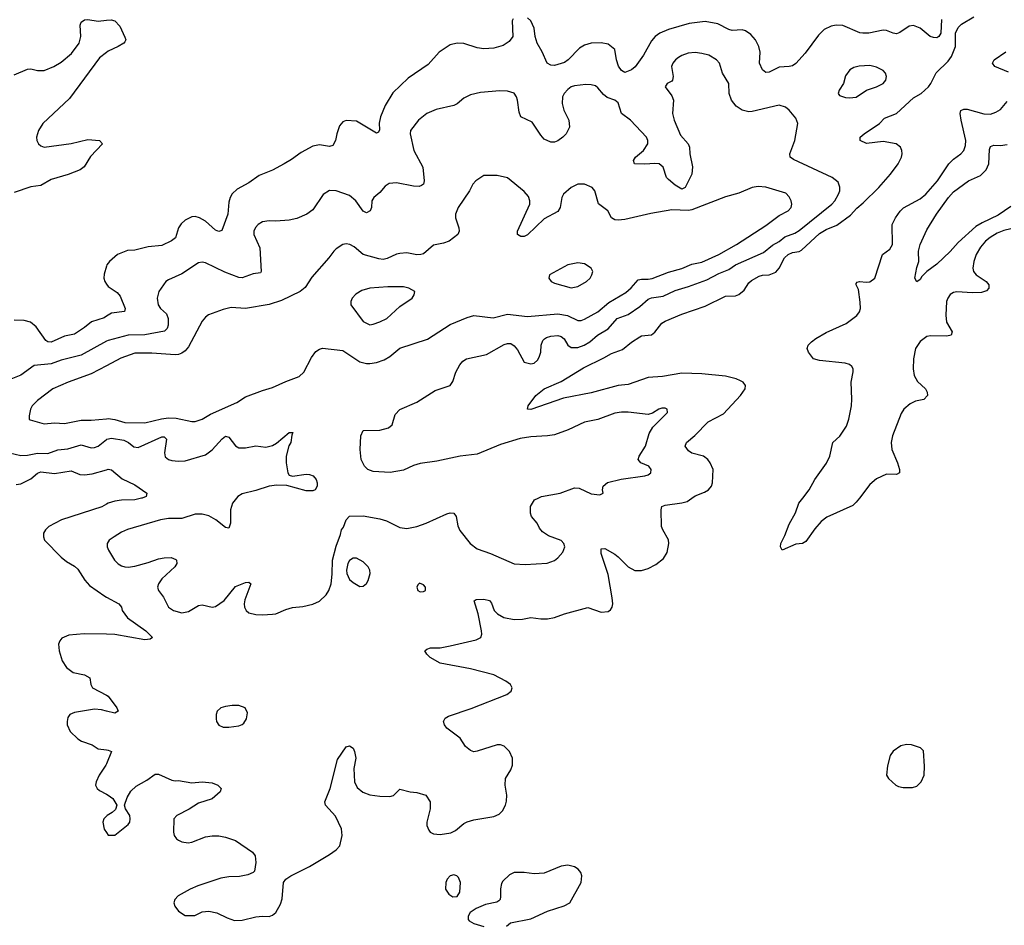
# Model space of a CAD drawing. Header units: inches. Extents: x 1449094 to 1618372, y 389908 to 534307.
# Tile 478 of 494: x 1599483 to 1605352, y 507455 to 512849. Entities that reach past the tile are written whole.
import ezdxf

# ---------------------------------------------------------------- set-up
doc = ezdxf.new("R2010")
doc.units = ezdxf.units.IN
doc.header["$MEASUREMENT"] = 0
for name, color, linetype in [('B5590', 7, 'Continuous'), ('B5591', 7, 'Continuous'), ('B6500', 7, 'Continuous'), ('B6501', 7, 'Continuous')]:
    doc.layers.add(name, color=color, linetype=linetype)

msp = doc.modelspace()

# ---------------------------------------------------------------- linework, layer by layer
at = {"layer": 'B5590', "color": 5, "elevation": 520}
for points in [[(1600000, 509963.3), (1599971.9, 509948.1), (1599732.4, 509870), (1599657.6, 509830), (1599637, 509810), (1599626, 509790), (1599624.2, 509770), (1599632, 509750), (1599730, 509647.6), (1599761.8, 509621.8), (1599810, 509594.7), (1599830, 509576.5), (1599870.9, 509510.9), (1599899.1, 509479.1), (1599990, 509414.9), (1600000, 509409.6)], [(1600000, 509189), (1599868.3, 509191.8), (1599776.2, 509183.8), (1599734.1, 509165.9), (1599721.6, 509150), (1599715.3, 509130), (1599718, 509090), (1599736.5, 509030), (1599761.3, 508990), (1599801.8, 508961.8), (1599870, 508946.3), (1599902, 508930), (1599906.4, 508890), (1599917.3, 508870), (1600000, 508825.8)], [(1600000, 508731.2), (1599970, 508738.2), (1599930, 508741.8), (1599810, 508723.5), (1599783, 508710), (1599770, 508692.7), (1599765.3, 508670), (1599767, 508650), (1599783.7, 508610), (1599830, 508565.3), (1599852.6, 508552.6), (1599914.8, 508530), (1599950, 508506.8), (1600000, 508500.1)], [(1600000, 508416.3), (1599997.3, 508410), (1599956.3, 508350), (1599938.8, 508310), (1599936, 508290), (1599944.7, 508270), (1599958, 508258), (1600000, 508236)], [(1600000, 508105.3), (1599984.7, 508090), (1599978, 508070), (1599987.1, 508027.1), (1600000, 508007.3)]]:
    msp.add_lwpolyline(points, dxfattribs=at)
at = {"layer": 'B5591', "color": 5}
for points, elevation in [([(1599450, 512520.2), (1599530, 512553.8), (1599550, 512556.9), (1599590, 512546), (1599630, 512546.8), (1599686, 512570), (1599730, 512596.5), (1599792.9, 512647.1), (1599837.2, 512710), (1599847.4, 512750), (1599844, 512816), (1599850, 512834), (1599870, 512848.2), (1599890, 512850.4), (1599950, 512840.3), (1600000, 512845.5)], 480), ([(1600000, 512654.4), (1599958.7, 512621.3), (1599780.1, 512379.9), (1599622, 512230), (1599596.2, 512190), (1599584.4, 512150), (1599586.3, 512130), (1599595.3, 512110), (1599610, 512097.4), (1599630, 512090.2), (1599790, 512112.2), (1599890, 512135.6), (1599958, 512130), (1599977.3, 512110), (1599905.4, 512034.6), (1599866.8, 511973.2), (1599844.6, 511955.4), (1599773.1, 511926.9), (1599670, 511897.9), (1599610, 511862), (1599550, 511853.6), (1599450, 511819.5)], 480), ([(1600000, 511380.9), (1599986.4, 511333.6), (1599984.9, 511310), (1599990.4, 511290), (1600000, 511274.9)], 520), ([(1600000, 511082.5), (1599986.3, 511073.7), (1599910.6, 511049.4), (1599870, 511015.9), (1599810, 510976.5), (1599750, 510964), (1599670, 510929), (1599650, 510929.8), (1599639.4, 510939.4), (1599580.8, 511020.8), (1599548.2, 511048.2), (1599510, 511057.4), (1599450, 511060.4)], 520), ([(1600000, 510933.7), (1599849.1, 510850.9), (1599730, 510822), (1599670, 510799.1), (1599570, 510788.9), (1599490, 510732.3), (1599390, 510692.6)], 540), ([(1600000, 510788.4), (1599910, 510740.6), (1599773, 510690), (1599681.6, 510650), (1599590, 510580.4), (1599558, 510550), (1599546.7, 510530), (1599539.3, 510490), (1599539.1, 510470), (1599545.1, 510465.1), (1599630, 510441.5), (1599690, 510448.1), (1599750, 510444.9), (1599850, 510464.1), (1599910, 510463.2), (1600000, 510472.7)], 560), ([(1599423, 510270), (1599490, 510253.7), (1599530, 510254.7), (1599590, 510268.4), (1599650, 510264.5), (1599710, 510286.8), (1599770, 510292.7), (1599850, 510316.1), (1599910, 510299.3), (1599930, 510301.1), (1599950, 510309.3), (1600000, 510348.4)], 540), ([(1599461.7, 510081.7), (1599490, 510085.1), (1599550, 510114.5), (1599590, 510147.8), (1599610, 510156.8), (1599690, 510146.9), (1599790, 510162.3), (1599841.3, 510141.3), (1599870, 510138.1), (1599915.8, 510144.3), (1600000, 510169.1)], 520)]:
    msp.add_lwpolyline(points, dxfattribs=dict(at, elevation=elevation))
at = {"layer": 'B6500', "color": 5}
for points, elevation in [([(1600000, 508007.3), (1600010, 507992), (1600050, 507992), (1600130, 508056), (1600139.3, 508070), (1600142.7, 508090), (1600139.3, 508110), (1600114, 508150), (1600108, 508170), (1600124.1, 508215.9), (1600145.6, 508254.4), (1600176.6, 508283.4), (1600241, 508319), (1600290, 508354.8), (1600310, 508354.8), (1600390, 508320.7), (1600410, 508316.3), (1600430, 508318), (1600510, 508303.8), (1600570, 508310.5), (1600630, 508304.9), (1600664.7, 508290), (1600684.7, 508270), (1600678, 508250), (1600630, 508209.2), (1600550, 508182.7), (1600493.5, 508146.5), (1600420.7, 508110), (1600402, 508090), (1600400.4, 508010), (1600403.8, 507990), (1600417.3, 507970), (1600430, 507961.6), (1600450, 507952.7), (1600487.1, 507947.1), (1600510, 507950.4), (1600590, 507982), (1600630, 507988.5), (1600670, 507988.4), (1600710, 507980.5), (1600770, 507960.5), (1600871.3, 507890), (1600886, 507870), (1600891.3, 507830), (1600882, 507778), (1600874, 507770), (1600843.4, 507756.6), (1600793.1, 507746.9), (1600730, 507744.7), (1600683, 507737), (1600546, 507690), (1600498.8, 507670), (1600427.3, 507630), (1600407.3, 507610), (1600402, 507590), (1600407.7, 507570), (1600430, 507538.8), (1600470, 507513.4), (1600526.8, 507513.2), (1600570, 507535.5), (1600610, 507540.4), (1600658, 507530), (1600719.2, 507499.2), (1600763.9, 507483.9), (1600810, 507486.7), (1600890, 507504.9), (1600930.6, 507510.6), (1600970, 507507.7), (1600990, 507514.8), (1601010, 507531), (1601038, 507582), (1601047.2, 507612.8), (1601056, 507710), (1601068.7, 507730), (1601099, 507750), (1601210, 507805.3), (1601330, 507876.9), (1601370, 507904.2), (1601390.6, 507929.4), (1601405.5, 507990), (1601402.3, 508030), (1601365.8, 508105.8), (1601305.1, 508170), (1601301.6, 508190), (1601334.3, 508270), (1601377.5, 508442.5), (1601430, 508518), (1601450, 508524.7), (1601470, 508510.8), (1601479.1, 508490), (1601486, 508450), (1601474.4, 508390), (1601478.4, 508310), (1601495.6, 508275.6), (1601528.5, 508248.5), (1601570, 508233.4), (1601630, 508224), (1601690, 508222.8), (1601711.9, 508228.1), (1601750, 508266), (1601810, 508250.5), (1601850, 508247.3), (1601904.7, 508230), (1601930.8, 508190), (1601930.7, 508150), (1601910.6, 508070), (1601910.7, 508050), (1601921.6, 508021.6), (1601930.5, 508010.5), (1601950, 508000.7), (1601990, 507996.3), (1602053.4, 508006.6), (1602080.7, 508019.3), (1602130, 508061), (1602150, 508071), (1602190, 508082.8), (1602310, 508102.8), (1602342, 508118), (1602362, 508138), (1602379, 508170), (1602385.2, 508194.8), (1602386, 508230), (1602377.2, 508290), (1602379, 508330), (1602410, 508382), (1602421.2, 508410), (1602420.9, 508450), (1602403.7, 508490), (1602370, 508521.6), (1602348.9, 508531.1), (1602329.1, 508530.9), (1602210, 508492.3), (1602190, 508489.4), (1602170, 508496), (1602141.3, 508521.3), (1602109.2, 508570), (1602029.4, 508630), (1602015.1, 508650), (1602009.3, 508670), (1602019, 508690), (1602038.7, 508701.3), (1602174.3, 508745.7), (1602386, 508830), (1602412.3, 508850), (1602419.5, 508870), (1602409.5, 508890), (1602381.6, 508910), (1602310, 508946.8), (1602170, 508982.2), (1601990, 509015.8), (1601929.2, 509050), (1601909.2, 509070), (1601899, 509090), (1601910, 509101), (1601932.1, 509107.9), (1601990, 509108.7), (1602050, 509119), (1602204.9, 509155.1), (1602232.7, 509170), (1602238.7, 509190), (1602236.4, 509210), (1602216.4, 509310), (1602192.7, 509387.3), (1602204.2, 509395.8), (1602250, 509397.4), (1602282.8, 509390), (1602294.9, 509374.9), (1602310.4, 509330), (1602330.4, 509310), (1602369.4, 509289.4), (1602430, 509277.2), (1602480.9, 509279.1), (1602530, 509288.8), (1602590, 509280.3), (1602630, 509281.1), (1602670, 509288.9), (1602730, 509310.3), (1602870, 509347.7), (1602950, 509320.5), (1602990, 509324.9), (1603005.1, 509334.9), (1603014.5, 509350), (1603018.4, 509370), (1603015.1, 509404.9), (1602990, 509544), (1602948.7, 509670), (1602950, 509697.3), (1602970, 509698.7), (1603030, 509666.5), (1603050.8, 509650.8), (1603109.6, 509589.6), (1603150, 509569.3), (1603190, 509568.4), (1603230, 509580.7), (1603275.1, 509604.9), (1603320.6, 509639.4), (1603343.5, 509676.5), (1603353.2, 509730), (1603350, 509751.8), (1603315.8, 509810), (1603309.7, 509830), (1603307.1, 509930), (1603311, 509949), (1603330, 509958.2), (1603429.3, 509970.7), (1603460.9, 509979.1), (1603490.5, 510000)], 520), ([(1600213.4, 510000), (1600210, 509998.5), (1600169.1, 509989.1), (1600090, 509987.3), (1600050, 509981.5), (1600010.8, 509969.2), (1600000, 509963.3)], 520), ([(1600775.8, 510000), (1600752.4, 509970), (1600740.2, 509930), (1600740.4, 509850), (1600730, 509821.2), (1600710, 509824.5), (1600651.6, 509870), (1600610, 509894), (1600570, 509904.8), (1600530, 509904.2), (1600450, 509879.3), (1600370, 509877.7), (1600322.8, 509870), (1600126.5, 509813.5), (1600090, 509797.6), (1600046.4, 509770), (1600017.1, 509750), (1600003.8, 509730), (1600003.8, 509710), (1600012.4, 509690), (1600048.8, 509630), (1600070, 509608.9), (1600090, 509596), (1600110, 509590.3), (1600130, 509588), (1600170, 509593.6), (1600250, 509615.4), (1600310, 509637.4), (1600343.9, 509643.9), (1600386.5, 509646.5), (1600414.3, 509634.3), (1600418.4, 509630), (1600419.5, 509610), (1600407.2, 509590), (1600330, 509519.1), (1600310.3, 509490), (1600305.5, 509470), (1600310.4, 509450), (1600341.3, 509410), (1600370.3, 509350.3), (1600399.1, 509330), (1600450, 509316.9), (1600490, 509324.9), (1600550, 509361.1), (1600570, 509363.7), (1600630, 509350.3), (1600650, 509354.9), (1600701.3, 509390), (1600770, 509472.4), (1600830, 509498), (1600850, 509498.8), (1600861, 509490), (1600825.2, 509394.8), (1600821.5, 509370), (1600823.6, 509350), (1600832.4, 509330), (1600850, 509316.5), (1600890, 509306.5), (1600930, 509304.2), (1600990, 509308.2), (1601010, 509310.4), (1601070, 509336.3), (1601110, 509347.3), (1601170, 509354), (1601230, 509367.3), (1601270, 509386), (1601310, 509423), (1601325.4, 509450), (1601339.1, 509490), (1601346.2, 509546.2), (1601347.3, 509630), (1601370, 509714), (1601396.4, 509783.6), (1601402, 509810), (1601414, 509826), (1601428.7, 509870), (1601450, 509891.3), (1601530, 509894.9), (1601630, 509875.8), (1601670, 509864.4), (1601750, 509825.3), (1601790, 509818.9), (1601850, 509831.6), (1601906, 509850), (1602030, 509907), (1602050, 509912), (1602070, 509910.4), (1602085.5, 509890), (1602095.6, 509835.6), (1602107.1, 509807.1), (1602168.7, 509730), (1602210, 509697.1), (1602290, 509669.2), (1602430, 509608.7), (1602495.2, 509604.8), (1602627.5, 509612.5), (1602670, 509628.9), (1602690, 509644.2), (1602721.4, 509678.6), (1602732.9, 509710), (1602727.4, 509730), (1602710, 509747.4), (1602635.3, 509775.3), (1602598.8, 509798.8), (1602580.6, 509820.6), (1602567, 509850), (1602534, 509890), (1602527.1, 509910), (1602528.5, 509950), (1602551, 509989), (1602573.1, 510000)], 540), ([(1604488.7, 510000), (1604470, 509975.1), (1604450, 509955.4), (1604294.6, 509885.4), (1604260.3, 509859.7), (1604222.4, 509817.6), (1604170, 509740.9), (1604150, 509729.6), (1604110, 509726), (1604028, 509690), (1604019, 509710), (1604019.3, 509730), (1604043.9, 509776.1), (1604070, 509843.8), (1604108.2, 509911.8), (1604127.8, 509970), (1604151, 510000)], 480), ([(1600000, 509409.6), (1600074.8, 509370), (1600090, 509351), (1600094.9, 509330), (1600126.3, 509286.3), (1600234.4, 509210), (1600274, 509170), (1600260.5, 509159.5), (1600230, 509155.8), (1600050, 509187.9), (1600000, 509189)], 520), ([(1600000, 508825.8), (1600010, 508820.5), (1600062, 508750), (1600070.8, 508730), (1600050, 508719.5), (1600000, 508731.2)], 520), ([(1600000, 508500.1), (1600010, 508498.8), (1600031, 508490), (1600000, 508416.3)], 520), ([(1600000, 508236), (1600010.5, 508230.5), (1600038, 508210), (1600062, 508170), (1600054.4, 508145.6), (1600033.7, 508126.3), (1600004.7, 508110), (1600000, 508105.3)], 520), ([(1602384, 507450), (1602409.5, 507470.5), (1602530, 507494.4), (1602630, 507540.5), (1602729.5, 507570.5), (1602762, 507590), (1602829.6, 507710.4), (1602833.6, 507750), (1602827, 507770), (1602812, 507790), (1602790, 507804.5), (1602750, 507814.5), (1602710, 507807), (1602610, 507766), (1602550, 507761.2), (1602489.3, 507769.3), (1602430.7, 507769.3), (1602403.4, 507756.6), (1602362.4, 507717.6), (1602354.9, 507705.1), (1602348.3, 507671.7), (1602350, 507626), (1602347.3, 507610), (1602339.5, 507600.5), (1602326.4, 507593.6), (1602260, 507580), (1602204.2, 507555.8), (1602168, 507532), (1602155.8, 507510), (1602155.5, 507490), (1602161.7, 507481.7), (1602190, 507466.8), (1602250, 507447.3)], 520)]:
    msp.add_lwpolyline(points, dxfattribs=dict(at, elevation=elevation))
for points, elevation in [([(1601490, 509642), (1601470, 509642), (1601450, 509628.7), (1601438.8, 509610), (1601430.6, 509570), (1601433, 509550), (1601450, 509514.8), (1601470, 509496.3), (1601510, 509474), (1601530, 509474.8), (1601550, 509491), (1601559.5, 509510), (1601571.6, 509550), (1601569.4, 509570), (1601560.9, 509590), (1601530, 509621.2)], 540), ([(1601866.8, 509493.2), (1601856, 509484), (1601851, 509470), (1601856, 509450), (1601870, 509440.7), (1601890, 509442.8), (1601902, 509450), (1601901.2, 509470), (1601890, 509484)], 540), ([(1600750, 508765.2), (1600710, 508759.3), (1600682, 508750), (1600661, 508730), (1600654.8, 508710), (1600655.3, 508684.7), (1600657.3, 508670), (1600670, 508647.3), (1600695.9, 508635.9), (1600730, 508635.5), (1600790, 508644), (1600809.4, 508650.6), (1600820.2, 508659.8), (1600835.5, 508684.5), (1600840.2, 508720.2), (1600828, 508750), (1600790, 508764)], 540), ([(1604768.5, 508531.5), (1604734.9, 508525.1), (1604690, 508492.7), (1604672.5, 508467.5), (1604655.2, 508404.8), (1604650.7, 508350), (1604661, 508330), (1604706, 508290), (1604722, 508282), (1604750, 508275.5), (1604804.1, 508275.9), (1604830, 508284.9), (1604856, 508310), (1604874.5, 508350), (1604875.9, 508404.1), (1604870, 508495.3), (1604853.1, 508513.1), (1604798, 508530)], 520), ([(1602070, 507756.4), (1602050, 507749.7), (1602030.3, 507730), (1602022.6, 507710), (1602020.7, 507670), (1602041.1, 507641.1), (1602065.7, 507625.7), (1602090, 507627.7), (1602106.6, 507653.4), (1602109.8, 507710), (1602099.2, 507739.2), (1602089.8, 507749.8)], 520)]:
    msp.add_lwpolyline(points, close=True, dxfattribs=dict(at, elevation=elevation))
at = {"layer": 'B6501', "color": 5}
for points, elevation in [([(1602425.4, 512854.6), (1602418, 512842), (1602422, 512750), (1602400.9, 512719.1), (1602364.4, 512695.6), (1602310, 512679.7), (1602250, 512675.8), (1602210, 512681.3), (1602130, 512707.3), (1602090, 512709.6), (1602050, 512699.5), (1601983.4, 512656.6), (1601917.2, 512582.8), (1601798.9, 512501.1), (1601706.9, 512413.1), (1601661.5, 512338.5), (1601633.8, 512270), (1601626.3, 512233.7), (1601627.8, 512192.3), (1601621.1, 512178.9), (1601610, 512172.6), (1601490, 512245.8), (1601430, 512249.7), (1601410, 512240.5), (1601390, 512218), (1601373.1, 512170), (1601366.3, 512130), (1601350, 512099.6), (1601330, 512093.5), (1601270, 512104.1), (1601230, 512095.6), (1601161.5, 512058.5), (1601104.2, 512015.8), (1601060.4, 511990), (1600990, 511952.9), (1600910, 511921), (1600850, 511877.2), (1600780.3, 511839.7), (1600750, 511811.1), (1600737.2, 511790), (1600730, 511762), (1600723.7, 511690), (1600687.3, 511592.7), (1600670, 511588.6), (1600650, 511596.4), (1600590, 511648.9), (1600555.1, 511670), (1600530, 511676.5), (1600510, 511675.1), (1600470, 511656), (1600446.3, 511633.7), (1600430, 511609.5), (1600412.8, 511550), (1600388.7, 511531.3), (1600330, 511504.5), (1600250, 511496), (1600170, 511477.4), (1600125.5, 511474.5), (1600067.2, 511450), (1600018, 511410), (1600002.6, 511390), (1600000, 511380.9)], 520), ([(1600000, 512845.5), (1600028.4, 512848.4), (1600050, 512843), (1600079.5, 512810), (1600110, 512746), (1600115.3, 512730), (1600110, 512717.2), (1600104.9, 512710), (1600070.6, 512690), (1600010, 512662.4), (1600000, 512654.4)], 480), ([(1603490.5, 510000), (1603510, 510013.8), (1603564.7, 510035.3), (1603589.5, 510050), (1603607.3, 510070), (1603613, 510090), (1603616.2, 510170), (1603599.6, 510210), (1603585.6, 510230), (1603559.5, 510250), (1603490, 510268), (1603470, 510282.3), (1603449.7, 510310), (1603458.3, 510330), (1603508.2, 510371.8), (1603586.4, 510453.6), (1603677.7, 510502.3), (1603780.4, 510610), (1603806.6, 510650), (1603809.6, 510670), (1603795.6, 510690), (1603778.8, 510698.8), (1603754, 510710), (1603690, 510726.1), (1603550, 510739.7), (1603430, 510744), (1603315.7, 510724.3), (1603230, 510717.8), (1603110, 510676.8), (1603050, 510671.2), (1602890, 510627.5), (1602724.3, 510595.7), (1602530, 510528.2), (1602509.2, 510530), (1602513.2, 510550), (1602559.5, 510610), (1602609.6, 510650), (1602710, 510694.4), (1602843.7, 510776.3), (1602965.2, 510834.8), (1603010, 510862), (1603075.3, 510884.7), (1603130, 510929.1), (1603179.7, 510960.3), (1603190, 510965.4), (1603250, 510972.4), (1603270, 510989), (1603310, 511040.9), (1603330, 511053.6), (1603430, 511095.9), (1603570, 511142.2), (1603690, 511203.2), (1603750, 511205.5), (1603770, 511212.6), (1603801.4, 511238.6), (1603830, 511281.7), (1603844.3, 511295.7), (1603890, 511321.8), (1603910, 511328.4), (1603950, 511329.3), (1603990, 511346.2), (1604010.9, 511369.1), (1604041.5, 511430), (1604064.5, 511450), (1604090, 511462), (1604130, 511468.4), (1604143.6, 511476.4), (1604250, 511576.4), (1604290, 511599.8), (1604354.1, 511625.9), (1604435.9, 511684.1), (1604472.4, 511727.6), (1604510, 511757.8), (1604603.2, 511850), (1604674.5, 511930), (1604719.7, 511990), (1604738.3, 512030), (1604742.6, 512050), (1604741.1, 512070), (1604733, 512090), (1604706.6, 512110), (1604630, 512123), (1604530, 512112.8), (1604492.8, 512130), (1604493.7, 512150), (1604516, 512170), (1604607.8, 512230), (1604638.2, 512261.8), (1604710, 512290.2), (1604810, 512383.5), (1604856.2, 512410), (1604899.4, 512450), (1604915, 512470), (1604946.7, 512533.3), (1605017, 512603), (1605038, 512630), (1605061.7, 512690), (1605061.6, 512770), (1605076.9, 512803.1), (1605096.4, 512823.6), (1605170, 512866)], 520), ([(1604978, 512850), (1604973, 512770), (1604962.8, 512750), (1604950, 512742), (1604930, 512742.4), (1604910, 512749.7), (1604850, 512798.9), (1604810, 512814.5), (1604785.5, 512810), (1604730, 512772.8), (1604710, 512765.7), (1604690, 512768.3), (1604650, 512784.2), (1604630, 512786), (1604544.7, 512770), (1604508.9, 512768.9), (1604490, 512772), (1604390, 512814.2), (1604350, 512817.1), (1604319.1, 512810), (1604278.7, 512790), (1604243.6, 512756.4), (1604165.8, 512650), (1604110, 512587.7), (1604090, 512574.8), (1604070, 512569.8), (1604010, 512566), (1603950, 512536), (1603930, 512535.1), (1603910, 512551.3), (1603893.6, 512590), (1603896.3, 512656.3), (1603889.8, 512690), (1603870, 512729.6), (1603842, 512762), (1603810, 512782.6), (1603790, 512788.3), (1603730, 512784.7), (1603710, 512790.9), (1603645.4, 512825.4), (1603570, 512838.4), (1603473.4, 512826.6), (1603350, 512791.6), (1603299.5, 512770), (1603271.4, 512748.6), (1603250, 512723.5), (1603201.1, 512638.9), (1603150.9, 512569.1), (1603130, 512550.6), (1603090, 512534.9), (1603070, 512546), (1603053, 512573), (1603041.1, 512610), (1603030, 512672.3), (1602990, 512704), (1602950, 512711.8), (1602890, 512709.7), (1602850, 512698.3), (1602820.7, 512679.3), (1602753.4, 512610), (1602730, 512594.3), (1602670, 512575.6), (1602650, 512578.4), (1602627.3, 512590), (1602598.2, 512658.2), (1602567.6, 512710), (1602555.6, 512750), (1602550, 512798), (1602530, 512842), (1602510, 512861.2)], 520), ([(1602573.1, 510000), (1602593.2, 510010), (1602704, 510030), (1602790, 510061.1), (1602818.5, 510058.5), (1602890, 510025.3), (1602941.2, 510018.8), (1602962, 510030), (1602957.2, 510050), (1602960.9, 510070), (1602987.8, 510092.2), (1603068.2, 510111.8), (1603210, 510132.6), (1603230, 510138.5), (1603245.3, 510150), (1603247.6, 510170), (1603232.8, 510190), (1603186, 510210), (1603169.5, 510230), (1603175.6, 510250), (1603213.3, 510310), (1603236.2, 510383.8), (1603257.1, 510422.9), (1603344, 510510), (1603342, 510530), (1603330, 510536), (1603310, 510536), (1603292, 510530), (1603254.2, 510505.8), (1603230, 510498.4), (1603110, 510512.3), (1603070, 510511.6), (1603030, 510504.8), (1602930, 510467.9), (1602850, 510452.7), (1602753.4, 510406.6), (1602670, 510377.5), (1602630, 510370.7), (1602530, 510365), (1602466.1, 510353.9), (1602350, 510319.8), (1602210, 510262.4), (1602109.6, 510250.4), (1601970, 510220.4), (1601870, 510205), (1601830, 510193.6), (1601770, 510166.9), (1601691.9, 510151.9), (1601590, 510158.5), (1601558, 510170), (1601537.6, 510190), (1601519.6, 510230), (1601511.8, 510290), (1601516, 510370), (1601530, 510402), (1601630, 510404.9), (1601681.2, 510418.8), (1601704, 510436), (1601722, 510498), (1601750, 510527.7), (1601850, 510570.6), (1601959.1, 510640.9), (1602049.5, 510670.5), (1602065.4, 510694.6), (1602083, 510750), (1602106.5, 510793.5), (1602123.8, 510816.2), (1602146, 510830), (1602265.4, 510854.6), (1602370, 510914.4), (1602390, 510921.6), (1602410, 510920.4), (1602430, 510907.7), (1602450, 510883.8), (1602490.3, 510810.3), (1602530, 510798.9), (1602550, 510803.6), (1602570, 510820.4), (1602580.3, 510839.7), (1602588.8, 510870), (1602592.2, 510910), (1602602.3, 510937.7), (1602610.5, 510949.4), (1602623.1, 510956.9), (1602650, 510965.2), (1602690, 510967.3), (1602710, 510962.4), (1602727.9, 510947.9), (1602750.2, 510910.2), (1602770, 510897.8), (1602810, 510897.6), (1602847.8, 510910), (1602882, 510930), (1602927.4, 510970), (1602990, 511007.8), (1603043.8, 511070), (1603110, 511093.2), (1603179.5, 511140.5), (1603230, 511184.5), (1603250, 511192), (1603317.9, 511202.1), (1603390, 511235.4), (1603470, 511259.5), (1603579.4, 511300.6), (1603650, 511337.6), (1603710, 511361.9), (1603750, 511390.1), (1603916.9, 511463.1), (1603970, 511505.9), (1604010, 511529), (1604044.2, 511555.8), (1604102.5, 511577.5), (1604130, 511594.2), (1604324.5, 511750), (1604342, 511770), (1604364.7, 511810), (1604371.1, 511830), (1604371.5, 511851.5), (1604361, 511881), (1604325.1, 511910), (1604096.4, 512016.4), (1604075.1, 512030), (1604073.7, 512050), (1604104.4, 512130), (1604121.1, 512230), (1604110, 512263.7), (1604070, 512309.6), (1604048.7, 512328.7), (1604010, 512341), (1603850, 512302.2), (1603830, 512301.2), (1603790, 512310.9), (1603753.8, 512333.8), (1603726, 512370), (1603711.1, 512410), (1603709.5, 512470), (1603671.8, 512530), (1603653.6, 512590), (1603635.6, 512610), (1603590, 512637.2), (1603550, 512648.8), (1603510, 512653.8), (1603467.3, 512650), (1603430, 512636.1), (1603410, 512623.5), (1603392, 512610), (1603376, 512590), (1603368.9, 512570), (1603378, 512510), (1603373.4, 512490), (1603370, 512484), (1603342, 512470), (1603331.3, 512450), (1603370, 512394.8), (1603379.5, 512370), (1603374, 512290), (1603384.2, 512250), (1603422.2, 512162.2), (1603467.7, 512110), (1603475.5, 512090), (1603478, 512050), (1603492.8, 511972.8), (1603490.4, 511930), (1603450, 511849), (1603430, 511839), (1603390, 511863.7), (1603350, 511898), (1603339.5, 511910), (1603319.5, 511970), (1603294, 511990), (1603270, 511993.3), (1603210, 511988), (1603148.7, 511990), (1603140.9, 512010), (1603154, 512030), (1603200.5, 512070), (1603227.6, 512110), (1603227.8, 512130), (1603219.7, 512150), (1603124, 512250), (1603071.1, 512290), (1603050, 512354.7), (1603030, 512369.7), (1602985.1, 512385.1), (1602963.5, 512403.5), (1602930, 512444.2), (1602914.6, 512454.5), (1602890, 512461.4), (1602857.3, 512462.7), (1602790, 512455.3), (1602770, 512448.4), (1602750, 512433.7), (1602729, 512410), (1602718.9, 512390), (1602716, 512350), (1602725.7, 512310), (1602756.4, 512250), (1602760.4, 512210), (1602740.4, 512170), (1602721.6, 512150), (1602690, 512126.9), (1602670, 512120.5), (1602650, 512120.7), (1602610, 512138.4), (1602590, 512160.7), (1602538.5, 512238.5), (1602471.1, 512271.1), (1602459.4, 512299.4), (1602451.3, 512370), (1602444.7, 512390), (1602430, 512411.1), (1602390, 512424.5), (1602345.9, 512425.9), (1602230, 512416.1), (1602170, 512400.9), (1602130, 512380.9), (1602091.5, 512348.5), (1602070, 512338), (1601966.1, 512313.9), (1601910.4, 512290), (1601860.3, 512250), (1601813.1, 512190), (1601810.3, 512170), (1601833.2, 512070), (1601885.7, 511970), (1601894.3, 511890), (1601890.2, 511869.8), (1601878.9, 511861.1), (1601863.4, 511856.6), (1601830, 511857.2), (1601730, 511877.4), (1601686.1, 511873.9), (1601661.8, 511858.2), (1601630, 511819.6), (1601594.4, 511790), (1601582.6, 511770), (1601579.5, 511730), (1601572.4, 511710), (1601550, 511698.4), (1601530, 511709.6), (1601486, 511770), (1601450, 511802.7), (1601370, 511829.7), (1601330, 511831.6), (1601291.6, 511808.4), (1601230, 511716.2), (1601194.8, 511690), (1601135.4, 511664.6), (1601090, 511654.3), (1601010.3, 511649.7), (1600970, 511652), (1600930, 511646), (1600903.7, 511630), (1600888.5, 511611.5), (1600879.6, 511590), (1600878.9, 511570), (1600914.4, 511490), (1600922, 511350), (1600918, 511342), (1600875.1, 511335.1), (1600810, 511312.5), (1600790, 511313.8), (1600705.6, 511345.6), (1600590, 511401.6), (1600570, 511405.6), (1600550, 511401.6), (1600450, 511334.8), (1600370, 511300.5), (1600354.9, 511290), (1600312.8, 511230), (1600302, 511190), (1600309.1, 511150), (1600323.1, 511130), (1600357.3, 511097.3), (1600368, 511070), (1600369.1, 511030), (1600363.2, 511010), (1600346.4, 510993.6), (1600230, 510972.8), (1600130, 510970.5), (1600010, 510939.1), (1600000, 510933.7)], 540), ([(1605376.7, 512536.7), (1605296, 512570), (1605281.1, 512590), (1605291.8, 512610), (1605361.7, 512658.3)], 480), ([(1604151, 510000), (1604189.7, 510050), (1604223.6, 510110), (1604292.8, 510207.2), (1604312.2, 510250), (1604329.8, 510330), (1604371.4, 510368.6), (1604411.5, 510428.5), (1604426.1, 510470), (1604441.4, 510550), (1604444.2, 510590), (1604440.2, 510690), (1604451.2, 510751.2), (1604450.5, 510770.5), (1604443.7, 510783.7), (1604430, 510795), (1604402.9, 510802.9), (1604250, 510819.5), (1604215.6, 510830), (1604184.5, 510870), (1604177, 510890), (1604183.7, 510910), (1604202, 510930), (1604229.6, 510950), (1604290, 510986.5), (1604410, 511040.7), (1604472.6, 511087.4), (1604488.7, 511110), (1604494.4, 511130), (1604493.6, 511166.4), (1604482.4, 511242.4), (1604468.9, 511270), (1604470, 511278), (1604474.2, 511285.8), (1604488, 511290), (1604530, 511285.2), (1604550, 511287.7), (1604580.5, 511310), (1604626.2, 511450), (1604670, 511483.2), (1604685.8, 511510), (1604683.1, 511630), (1604704.2, 511670), (1604730.4, 511709.6), (1604750.4, 511729.6), (1604850, 511783.2), (1604884, 511810), (1604953.3, 511890), (1605020.7, 511990), (1605050, 512018.2), (1605093.3, 512050), (1605110.7, 512070), (1605120.8, 512099.2), (1605122.9, 512130), (1605095, 512250), (1605088.3, 512290), (1605092, 512308), (1605110, 512317.2), (1605130, 512317.1), (1605230, 512288.6), (1605270, 512286.5), (1605302.4, 512297.6), (1605330, 512314.2), (1605370, 512361.3)], 480), ([(1605390, 511736.1), (1605315.1, 511684.9), (1605219.9, 511640.1), (1605183.2, 511616.8), (1605077.1, 511522.9), (1605030, 511467.8), (1604950, 511392.7), (1604890, 511349), (1604860.5, 511319.5), (1604850, 511302), (1604830, 511288.7), (1604819, 511310), (1604830, 511374), (1604842, 511410), (1604840.7, 511470), (1604849.7, 511510), (1604890, 511598), (1604948.5, 511690), (1605019.8, 511790), (1605050, 511824), (1605138.7, 511890), (1605210, 511922), (1605244.4, 511955.6), (1605259.8, 511990), (1605263.9, 512076.1), (1605270, 512094), (1605290, 512101.3), (1605330, 512099.3), (1605370, 512106)], 460), ([(1600000, 510472.7), (1600010, 510473.7), (1600050, 510467.5), (1600110, 510449.5), (1600230, 510448.9), (1600327.6, 510472.4), (1600370, 510477.3), (1600415.7, 510475.7), (1600510, 510455.7), (1600530, 510456.6), (1600570, 510469.4), (1600620.1, 510499.9), (1600777.7, 510570), (1600830, 510603.2), (1600930, 510641.4), (1600990, 510657.7), (1601070, 510693.8), (1601150, 510723.2), (1601176.5, 510750), (1601223.5, 510836.5), (1601247.9, 510872.1), (1601270, 510886.9), (1601288, 510892), (1601410, 510878.1), (1601510, 510811.1), (1601550, 510800.7), (1601570, 510801.3), (1601610, 510807.9), (1601656, 510824), (1601690, 510843.6), (1601750, 510892.1), (1601913.5, 510946.5), (1602050, 511033.8), (1602150, 511075.5), (1602190, 511087.2), (1602305.6, 511074.4), (1602390, 511094.5), (1602510, 511081.6), (1602690, 511096.6), (1602747.5, 511087.5), (1602810, 511058.3), (1602830, 511058), (1602850, 511064.6), (1602930, 511110.1), (1602995.5, 511164.5), (1603095.2, 511224.8), (1603128.2, 511251.8), (1603170, 511299.7), (1603190, 511304.8), (1603230, 511303), (1603252.8, 511307.2), (1603350, 511346.4), (1603430, 511366.9), (1603490, 511393.1), (1603550, 511405.3), (1603651.1, 511450), (1603755.1, 511510), (1603930, 511623.1), (1604010, 511683.6), (1604064.5, 511710), (1604082.4, 511730), (1604085.6, 511750), (1604081.6, 511770), (1604070, 511795.1), (1604050, 511815.1), (1603930, 511851.1), (1603884.2, 511855.8), (1603850, 511849.6), (1603770, 511816.9), (1603690, 511794.8), (1603490, 511716.8), (1603470, 511713.4), (1603370, 511716.5), (1603244.2, 511695.8), (1603090, 511659.2), (1603050, 511655.1), (1603030, 511657.7), (1603011.6, 511670), (1602989.6, 511710), (1602932.9, 511752.9), (1602911.7, 511830), (1602895.1, 511850), (1602850, 511869.7), (1602810.4, 511869.7), (1602770, 511849.6), (1602724.4, 511810), (1602714.4, 511790), (1602703.8, 511730), (1602690, 511707), (1602610, 511664), (1602510, 511568.3), (1602490, 511558.9), (1602470, 511558), (1602449.8, 511569.8), (1602449.8, 511590), (1602523.5, 511750), (1602524.8, 511770), (1602515.6, 511795.6), (1602490, 511825.4), (1602390, 511907.6), (1602330, 511922), (1602250, 511921.6), (1602202, 511890), (1602184.9, 511870), (1602163.8, 511830), (1602097.4, 511730), (1602080.9, 511690), (1602080.3, 511670), (1602101.3, 511610), (1602103.1, 511590), (1602094.4, 511570), (1602042.4, 511530), (1602010, 511518.2), (1601950, 511507.1), (1601890, 511455.1), (1601874.8, 511450), (1601850, 511449), (1601790, 511460.3), (1601750, 511457), (1601730, 511453.7), (1601673.3, 511426.6), (1601650, 511421.7), (1601624.1, 511424.1), (1601530.7, 511450.7), (1601476.6, 511496.6), (1601450.7, 511510.7), (1601430, 511513.5), (1601410, 511509.7), (1601370, 511484.2), (1601355.8, 511470), (1601325.7, 511430), (1601224.2, 511315.8), (1601185.3, 511254.7), (1601154.4, 511230), (1601043.9, 511176.1), (1600970, 511152.6), (1600829.9, 511129.9), (1600744, 511136), (1600696.2, 511123.8), (1600609.3, 511090.7), (1600590, 511077.4), (1600570, 511053), (1600490, 510901.6), (1600470, 510876.9), (1600450, 510862.3), (1600430, 510854.5), (1600410, 510853.8), (1600270, 510862.9), (1600170, 510862.2), (1600086, 510834), (1600000, 510788.4)], 560), ([(1605390, 511604.1), (1605350, 511594.5), (1605310, 511577.2), (1605267.2, 511552.8), (1605239.1, 511530), (1605210, 511493.7), (1605183.8, 511450), (1605170.2, 511410), (1605165.4, 511370), (1605169.2, 511350), (1605184, 511330), (1605243.1, 511290), (1605260.3, 511270), (1605258.9, 511250), (1605245.4, 511234.6), (1605216.3, 511223.7), (1605162.1, 511222.1), (1605070, 511228.4), (1605050, 511224), (1605030, 511212.6), (1605014.6, 511190), (1605008.4, 511171.6), (1605002.7, 511090), (1605007.5, 511047.5), (1605040.3, 510990), (1605036.3, 510970), (1605010, 510964.2), (1604913, 510967), (1604890, 510962), (1604850, 510933), (1604823.5, 510890), (1604811, 510829), (1604809.5, 510770.5), (1604814.8, 510730), (1604834, 510694), (1604883.1, 510650), (1604893.1, 510630), (1604893.4, 510610), (1604872.3, 510587.7), (1604823.6, 510576.4), (1604790, 510562), (1604752.9, 510530), (1604736.4, 510503.6), (1604686.4, 510370), (1604677.2, 510330), (1604681.3, 510290), (1604714.9, 510210), (1604726.4, 510170), (1604727.3, 510150), (1604710, 510140.5), (1604650, 510142), (1604590, 510114), (1604550, 510081.6), (1604488.7, 510000)], 480), ([(1600000, 511274.9), (1600010, 511259.3), (1600063.7, 511223.7), (1600082.3, 511202.3), (1600112, 511130), (1600108.8, 511111.2), (1600030, 511101.7), (1600000, 511082.5)], 520), ([(1600000, 510348.4), (1600002, 510350), (1600030, 510357.5), (1600104.9, 510344.9), (1600131.1, 510331.1), (1600164.5, 510304.5), (1600190, 510301.6), (1600330, 510365.2), (1600345.1, 510365.1), (1600357.8, 510350), (1600346, 510270), (1600350, 510246), (1600370.2, 510230.2), (1600390, 510223.2), (1600430, 510218.9), (1600470, 510221.8), (1600590, 510258.5), (1600630, 510287.9), (1600690, 510352.7), (1600710, 510368), (1600730, 510362), (1600770, 510310.4), (1600790, 510299.6), (1600830, 510299.6), (1600890, 510310.4), (1600950, 510303.7), (1600990, 510312.7), (1601013.7, 510326.3), (1601090, 510390.6), (1601111, 510391), (1601104.7, 510375.3), (1601098.8, 510330), (1601088.2, 510311.8), (1601070.8, 510250), (1601070.8, 510210), (1601080.7, 510150), (1601090, 510136), (1601110, 510130.8), (1601190, 510141.6), (1601210, 510140.5), (1601232.5, 510132.5), (1601250.4, 510110.4), (1601255.5, 510090), (1601256.3, 510070), (1601244.7, 510050), (1601230, 510042.7), (1601190, 510042.9), (1601075.8, 510075.8), (1601016.3, 510076.3), (1600970, 510070.7), (1600890, 510044.6), (1600810, 510025.3), (1600783.6, 510010), (1600775.8, 510000)], 540), ([(1600000, 510169.1), (1600010, 510172.1), (1600030, 510169), (1600094.9, 510114.9), (1600170, 510078.3), (1600242, 510030), (1600236.3, 510010), (1600213.4, 510000)], 520)]:
    msp.add_lwpolyline(points, dxfattribs=dict(at, elevation=elevation))
for points, elevation in [([(1604550, 512576.3), (1604486.6, 512573.4), (1604455.3, 512564.7), (1604430.8, 512550), (1604406, 512514), (1604394, 512470), (1604366.8, 512430), (1604361, 512410), (1604370, 512398), (1604406.4, 512386.4), (1604430, 512383.8), (1604470, 512387.7), (1604531.1, 512428.9), (1604590, 512448.5), (1604629.2, 512470), (1604646, 512490), (1604649.3, 512510), (1604643.7, 512530), (1604630, 512546), (1604590, 512567.3)], 540), ([(1602810, 511400.7), (1602750, 511389.4), (1602642, 511330), (1602638, 511310), (1602651.3, 511290), (1602670, 511280.7), (1602770, 511252.7), (1602810, 511260.5), (1602861.2, 511290), (1602882.7, 511310), (1602894, 511330), (1602899, 511350), (1602889.3, 511369.3), (1602850, 511396)], 580), ([(1601677.7, 511257.7), (1601569.6, 511249.6), (1601523, 511237), (1601486.1, 511213.9), (1601464.9, 511190), (1601456.3, 511170), (1601458, 511150), (1601530, 511050.7), (1601570, 511032.7), (1601590, 511034.9), (1601630, 511048.7), (1601670.8, 511069.2), (1601750, 511142), (1601822, 511190), (1601835.3, 511210), (1601838, 511230), (1601802, 511250), (1601770, 511257.6)], 580)]:
    msp.add_lwpolyline(points, close=True, dxfattribs=dict(at, elevation=elevation))

doc.saveas('drawing.dxf')
